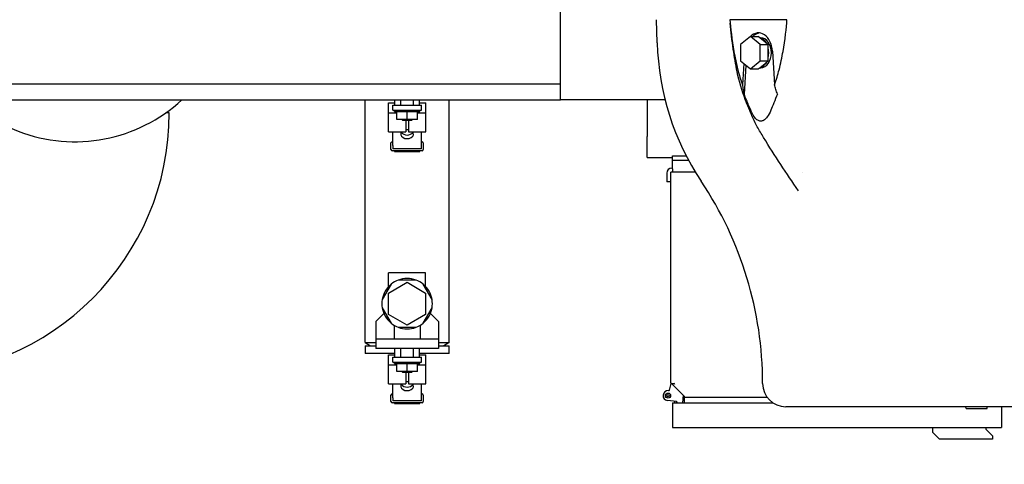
# Model space of a CAD drawing. Header units: inches. Extents: x 5 to 1128, y -85 to 748.
# Tile 330 of 656: x 364 to 388, y 582 to 593. Entities that reach past the tile are written whole.
import ezdxf

# ---------------------------------------------------------------- set-up
doc = ezdxf.new("R2010")
doc.units = ezdxf.units.IN
doc.header["$LTSCALE"] = 32
doc.header["$MEASUREMENT"] = 0
doc.layers.add('Dimension (ANSI)', color=7, linetype='Continuous', lineweight=25)
doc.layers.add('Visible (ANSI)', color=7, linetype='Continuous', lineweight=30)
doc.styles.add('Note Text (ANSI)', font='tahoma.ttf')
doc.dimstyles.new('SB Fraction-16 (ANSI)', dxfattribs={"dimscale": 32, "dimtxt": 0.125, "dimasz": 0.098425, "dimexe": 0.125, "dimexo": 0.0625, "dimgap": 0.031496, "dimtad": 0, "dimtih": 1, "dimtoh": 1, "dimdec": 4, "dimrnd": 1e-08, "dimzin": 0, "dimdsep": 46, "dimlunit": 5, "dimtxsty": 'Note Text (ANSI)', "dimcen": 0.09, "dimdle": 0.393701, "dimclrd": 256, "dimclre": 256, "dimclrt": 256, "dimadec": 0, "dimazin": 3, "dimtfac": 0.96, "dimtofl": 0, "dimtmove": 0, "dimatfit": 3, "dimfxl": 1, "dimfrac": 2, "dimtolj": 1, "dimtzin": 12, "dimlwd": -1, "dimlwe": -1, "dimarcsym": 0})

# ---------------------------------------------------------------- blocks, each defined once
blk = doc.blocks.new('*D19')
at = {"layer": 'Defpoints', "color": 0, "transparency": 16777216}
for p in [(455.781, 700.44), (292.001, 552.44), (455.781, 552.44)]:
    blk.add_point(p, dxfattribs=at)
at = {"layer": 'Dimension (ANSI)', "transparency": 16777216}
for p, q in [((453.781, 700.44), (288.001, 700.44)), ((292.001, 697.29), (292.001, 636.039)), ((292.001, 555.589), (292.001, 629.841)), ((453.781, 552.44), (288.001, 552.44))]:
    blk.add_line(p, q, dxfattribs=at)
for points in [[(291.476, 697.29), (292.526, 697.29), (292.001, 700.44)], [(291.476, 555.589), (292.526, 555.589), (292.001, 552.44)]]:
    blk.add_solid(points, dxfattribs=at)
at = {"layer": 'Dimension (ANSI)', "transparency": 16777216, "insert": (287.899, 635.031), "char_height": 4, "attachment_point": 1, "style": 'Note Text (ANSI)'}
blk.add_mtext('\\A1;148', dxfattribs=at)

msp = doc.modelspace()

# ---------------------------------------------------------------- linework, layer by layer
at = {"layer": 'Visible (ANSI)'}
for p, q in [((376.96813, 590.93978), (376.96813, 608.31478)), ((379.26584, 592.29411), (379.25141, 592.84529)), ((382.35377, 592.84529), (380.99714, 592.84529)), ((381.48337, 592.44431), (381.24674, 592.2511)), ((381.48337, 592.44431), (381.66989, 592.44431)), ((381.72, 592.2511), (381.48337, 592.44431)), ((381.7133, 592.40886), (381.66989, 592.44431)), ((381.70677, 592.41419), (381.73113, 592.41419)), ((381.8631, 592.28654), (381.7133, 592.40886)), ((381.24674, 592.2511), (381.24674, 591.86468)), ((381.72, 592.2511), (381.90652, 592.2511)), ((381.72, 591.86468), (381.72, 592.2511)), ((381.90652, 592.2511), (381.8631, 592.28654)), ((381.90652, 592.18021), (381.90652, 592.2511)), ((381.90652, 591.93557), (381.90652, 592.18021)), ((382.00825, 592.09907), (382.0578, 591.29813)), ((381.24674, 591.86468), (381.48337, 591.67147)), ((381.48337, 591.67147), (381.72, 591.86468)), ((381.72, 591.86468), (381.90652, 591.86468)), ((381.8631, 591.82924), (381.90652, 591.86468)), ((381.90652, 591.86468), (381.90652, 591.93557)), ((381.32424, 591.8014), (381.29311, 591.29813)), ((381.37724, 591.75812), (381.33493, 591.07412)), ((381.48337, 591.67147), (381.66989, 591.67147)), ((381.66989, 591.67147), (381.7133, 591.70692)), ((381.70677, 591.70159), (381.73113, 591.70159)), ((381.7133, 591.70692), (381.8631, 591.82924)), ((363.46813, 591.31478), (376.96813, 591.31478)), ((363.46813, 590.93978), (376.96813, 590.93978)), ((372.31563, 585.15695), (372.31563, 590.93978)), ((373.02063, 590.80878), (373.02063, 590.93978)), ((373.16688, 590.80878), (373.16688, 590.93978)), ((373.46438, 590.80878), (373.46438, 590.93978)), ((373.61063, 590.80878), (373.61063, 590.93978)), ((374.31563, 585.15695), (374.31563, 590.93978)), ((379.45157, 590.93978), (376.96813, 590.93978)), ((379.03063, 590.93978), (379.03063, 590.06478)), ((372.86968, 590.86751), (373.02063, 590.86751)), ((372.86968, 590.62575), (372.86968, 590.86751)), ((372.97813, 590.80878), (373.65313, 590.80878)), ((372.97813, 590.68918), (372.97813, 590.80878)), ((372.97813, 590.68918), (373.65313, 590.68918)), ((373.01463, 590.65818), (373.01463, 590.68918)), ((373.61063, 590.86751), (373.76158, 590.86751)), ((373.61663, 590.65818), (373.61663, 590.68918)), ((373.65313, 590.68918), (373.65313, 590.80878)), ((373.76158, 590.62575), (373.76158, 590.86751)), ((367.65563, 590.62728), (367.5705, 590.62728)), ((372.86968, 590.62575), (373.06838, 590.62575)), ((372.86968, 590.17674), (372.86968, 590.62575)), ((373.01463, 590.65818), (373.61663, 590.65818)), ((373.06838, 590.47068), (373.06838, 590.65818)), ((373.31563, 590.47068), (373.06838, 590.47068)), ((373.20188, 590.45478), (373.18598, 590.47068)), ((373.20188, 590.45478), (373.24874, 590.45478)), ((373.24874, 590.45478), (373.38253, 590.45478)), ((373.28563, 590.45478), (373.28563, 590.17674)), ((373.31563, 590.47068), (373.31563, 590.65818)), ((373.56288, 590.47068), (373.31563, 590.47068)), ((373.34563, 590.45478), (373.34563, 590.17674)), ((373.38253, 590.45478), (373.42938, 590.45478)), ((373.42938, 590.45478), (373.44528, 590.47068)), ((373.56288, 590.47068), (373.56288, 590.65818)), ((373.56288, 590.62575), (373.76158, 590.62575)), ((373.76158, 590.17674), (373.76158, 590.62575)), ((372.86968, 590.17674), (373.28563, 590.17674)), ((372.97813, 589.8464), (372.97813, 590.17674)), ((373.34563, 590.17674), (373.76158, 590.17674)), ((373.65313, 589.8464), (373.65313, 590.17674)), ((379.03063, 589.56478), (379.03063, 590.06478)), ((372.93113, 589.75618), (372.93113, 589.90978)), ((372.96113, 589.93978), (372.97813, 589.93978)), ((372.97813, 589.8464), (372.97813, 589.77318)), ((373.65313, 589.77318), (372.97813, 589.77318)), ((373.65313, 589.93978), (373.67013, 589.93978)), ((373.65313, 589.77318), (373.65313, 589.8464)), ((373.70013, 589.90978), (373.70013, 589.75618)), ((373.67013, 589.72618), (372.96113, 589.72618)), ((373.01819, 589.71118), (373.01819, 589.72618)), ((373.01819, 589.71118), (373.02963, 589.71118)), ((373.02963, 589.71118), (373.02963, 589.72618)), ((373.02963, 589.71118), (373.51563, 589.71118)), ((373.51563, 589.71118), (373.51563, 589.72618)), ((373.51563, 589.71118), (373.61973, 589.71118)), ((373.61973, 589.71118), (373.61973, 589.72618)), ((379.03063, 589.56478), (379.63063, 589.56478)), ((379.63063, 589.60321), (379.95695, 589.60321)), ((379.63063, 589.50478), (379.63063, 589.60321)), ((379.63063, 589.31419), (379.61381, 589.31419)), ((379.63063, 589.50478), (380.00889, 589.50478)), ((379.63063, 589.50478), (379.63063, 589.4982)), ((379.63063, 589.29406), (379.63063, 589.4982)), ((379.63063, 589.29406), (379.63063, 589.2163)), ((379.49481, 589.19519), (379.49481, 589.11176)), ((379.49481, 589.11176), (379.49481, 588.98176)), ((380.17487, 589.21576), (379.59323, 589.21576)), ((379.59323, 584.19962), (379.59323, 589.21576)), ((379.63063, 589.21576), (379.63063, 589.2163)), ((382.71266, 589.21576), (382.71265, 589.21576)), ((379.59323, 588.98176), (379.49481, 588.98176)), ((373.75563, 586.81578), (372.87563, 586.81578)), ((372.87563, 586.49417), (372.87563, 586.81578)), ((373.75563, 586.49417), (373.75563, 586.81578)), ((372.93432, 586.54932), (372.72267, 586.18274)), ((372.87563, 586.33881), (373.31563, 586.59285)), ((373.52728, 586.64728), (373.10399, 586.64728)), ((373.31563, 586.59285), (373.75563, 586.33881)), ((373.9086, 586.18274), (373.69695, 586.54932)), ((372.87563, 585.83075), (372.87563, 586.33881)), ((373.75563, 586.33881), (373.75563, 585.83075)), ((372.76164, 585.85178), (372.57363, 585.66378)), ((372.72267, 585.98682), (372.93432, 585.62024)), ((373.31563, 585.57671), (372.87563, 585.83075)), ((373.75563, 585.83075), (373.31563, 585.57671)), ((373.69695, 585.62024), (373.9086, 585.98682)), ((374.05763, 585.66378), (373.86963, 585.85178)), ((372.57363, 585.66378), (372.57363, 585.24278)), ((373.00363, 585.57111), (373.00363, 585.24278)), ((373.62763, 585.57111), (373.62763, 585.24278)), ((374.05763, 585.66378), (374.05763, 585.24278)), ((373.10399, 585.52228), (373.52728, 585.52228)), ((372.31563, 585.15695), (372.57363, 585.15695)), ((372.31563, 585.15695), (372.44063, 585.08478)), ((372.31563, 585.08478), (372.57363, 585.08478)), ((372.31563, 585.08478), (372.31563, 584.89728)), ((372.57363, 585.24278), (372.57363, 585.02078)), ((374.05763, 585.24278), (372.57363, 585.24278)), ((374.05763, 585.24278), (374.05763, 585.02078)), ((374.05763, 585.15695), (374.31563, 585.15695)), ((374.05763, 585.08478), (374.31563, 585.08478)), ((374.31563, 585.15695), (374.19063, 585.08478)), ((374.31563, 584.89728), (374.31563, 585.08478)), ((372.69063, 584.89728), (372.31563, 584.89728)), ((374.05763, 585.02078), (372.57363, 585.02078)), ((373.02063, 584.89728), (372.69063, 584.89728)), ((372.86968, 584.86751), (373.02063, 584.86751)), ((372.86968, 584.62575), (372.86968, 584.86751)), ((373.02063, 584.80878), (373.02063, 585.02078)), ((373.16688, 584.80878), (373.16688, 585.02078)), ((373.46438, 584.80878), (373.46438, 585.02078)), ((373.61063, 584.80878), (373.61063, 585.02078)), ((373.94063, 584.89728), (373.61063, 584.89728)), ((373.61063, 584.86751), (373.76158, 584.86751)), ((373.76158, 584.62575), (373.76158, 584.86751)), ((374.31563, 584.89728), (373.94063, 584.89728)), ((372.86968, 584.62575), (373.06838, 584.62575)), ((372.86968, 584.17674), (372.86968, 584.62575)), ((372.97813, 584.80878), (373.65313, 584.80878)), ((372.97813, 584.68918), (372.97813, 584.80878)), ((372.97813, 584.68918), (373.65313, 584.68918)), ((373.01463, 584.65818), (373.01463, 584.68918)), ((373.01463, 584.65818), (373.61663, 584.65818)), ((373.06838, 584.47068), (373.06838, 584.65818)), ((373.31563, 584.47068), (373.31563, 584.65818)), ((373.56288, 584.47068), (373.56288, 584.65818)), ((373.56288, 584.62575), (373.76158, 584.62575)), ((373.61663, 584.65818), (373.61663, 584.68918)), ((373.65313, 584.68918), (373.65313, 584.80878)), ((373.76158, 584.17674), (373.76158, 584.62575)), ((373.31563, 584.47068), (373.06838, 584.47068)), ((373.20188, 584.45478), (373.18598, 584.47068)), ((373.20188, 584.45478), (373.24874, 584.45478)), ((373.24874, 584.45478), (373.38253, 584.45478)), ((373.28563, 584.45478), (373.28563, 584.17674)), ((373.56288, 584.47068), (373.31563, 584.47068)), ((373.34563, 584.45478), (373.34563, 584.17674)), ((373.38253, 584.45478), (373.42938, 584.45478)), ((373.42938, 584.45478), (373.44528, 584.47068)), ((372.86968, 584.17674), (373.28563, 584.17674)), ((372.97813, 583.8464), (372.97813, 584.17674)), ((373.34563, 584.17674), (373.76158, 584.17674)), ((373.65313, 583.8464), (373.65313, 584.17674)), ((379.5556, 584.02868), (379.59507, 584.181)), ((379.59323, 584.19962), (379.61769, 584.17516)), ((379.61769, 584.17516), (379.91567, 583.87718)), ((379.67675, 584.17516), (379.61769, 584.17516)), ((379.67675, 584.17516), (379.66044, 584.19147)), ((379.68828, 584.16363), (379.67675, 584.17516)), ((372.93113, 583.75618), (372.93113, 583.90978)), ((372.96113, 583.93978), (372.97813, 583.93978)), ((373.65313, 583.93978), (373.67013, 583.93978)), ((373.70013, 583.90978), (373.70013, 583.75618)), ((379.88408, 583.90473), (379.86694, 583.72559)), ((373.67013, 583.72618), (372.96113, 583.72618)), ((372.97813, 583.8464), (372.97813, 583.77318)), ((373.65313, 583.77318), (372.97813, 583.77318)), ((373.01819, 583.71118), (373.01819, 583.72618)), ((373.01819, 583.71118), (373.02963, 583.71118)), ((373.02963, 583.71118), (373.02963, 583.72618)), ((373.02963, 583.71118), (373.51563, 583.71118)), ((373.51563, 583.71118), (373.51563, 583.72618)), ((373.51563, 583.71118), (373.61973, 583.71118)), ((373.61973, 583.71118), (373.61973, 583.72618)), ((373.65313, 583.77318), (373.65313, 583.8464)), ((379.7249, 583.75406), (379.50969, 583.77914)), ((379.6273, 583.72559), (379.6273, 583.13504)), ((379.6273, 583.72559), (382.02018, 583.72559)), ((379.68635, 583.72559), (379.68635, 583.75334)), ((379.72572, 583.75334), (379.72572, 583.72559)), ((379.74716, 583.72559), (379.73055, 583.7506)), ((379.91567, 583.85272), (379.91567, 583.87718)), ((379.91567, 583.72559), (379.91567, 583.85272)), ((381.88579, 583.85272), (379.91567, 583.85272)), ((394.60987, 583.63269), (382.3264, 583.63269)), ((386.62072, 583.59332), (386.61378, 583.63269)), ((386.62072, 583.59332), (387.11408, 583.59332)), ((387.11408, 583.59332), (387.12102, 583.63269)), ((387.46194, 583.63269), (387.46194, 583.13504)), ((379.6273, 583.13504), (387.46194, 583.13504)), ((385.82612, 583.01693), (385.82612, 583.13504)), ((385.9836, 582.85945), (385.82612, 583.01693)), ((387.08596, 583.13504), (387.08596, 583.09567)), ((387.08596, 583.09567), (387.24344, 582.93819)), ((387.24344, 582.85945), (385.9836, 582.85945)), ((387.24344, 582.93819), (387.24344, 582.85945))]:
    msp.add_line(p, q, dxfattribs=at)
for radius in [0.06122, 0.02835]:
    msp.add_circle((379.52336, 583.89645), radius, dxfattribs=at)
for centre, radius, start, end in [((365.40563, 593.68928), 3.75, 121.108923, 312.844664), ((385.48405, 592.45694), 6.22034, 181.5, 213.774099), ((361.40563, 590.62728), 6.25, 270, 0), ((372.96113, 589.90978), 0.03, 90, 180), ((372.96113, 589.75618), 0.03, 180, 270), ((373.67013, 589.90978), 0.03, 0, 90), ((373.67013, 589.75618), 0.03, 270, 0), ((379.61381, 589.19519), 0.119, 90, 180), ((373.1138, 584.18387), 8.66142, 0, 33.774099), ((373.31563, 586.08478), 0.601, 129.380559, 170.619441), ((373.31563, 586.08478), 0.601, 110.619441, 129.380559), ((373.31563, 586.08478), 0.601, 69.380559, 110.619441), ((373.31563, 586.08478), 0.601, 50.619441, 69.380559), ((373.31563, 586.08478), 0.601, 9.380559, 50.619441), ((373.31563, 586.08478), 0.601, 170.619441, 189.380559), ((373.31563, 586.08478), 0.601, 350.619441, 9.380559), ((373.31563, 586.08478), 0.601, 189.380559, 230.619441), ((373.31563, 586.08478), 0.601, 309.380559, 350.619441), ((373.31563, 586.08478), 0.601, 230.619441, 249.380559), ((373.31563, 586.08478), 0.601, 290.619441, 309.380559), ((373.31563, 586.08478), 0.601, 249.380559, 290.619441), ((379.60269, 584.17903), 0.00787, 45, 165.471803), ((382.3264, 584.18387), 0.55118, 180, 270), ((372.96113, 583.90978), 0.03, 90, 180), ((373.67013, 583.90978), 0.03, 0, 90), ((379.52336, 583.89645), 0.11811, 84.510414, 263.354563), ((379.53654, 584.03362), 0.01969, 264.510373, 345.471803), ((379.87624, 583.90548), 0.00787, 354.53535, 45), ((372.96113, 583.75618), 0.03, 180, 270), ((373.67013, 583.75618), 0.03, 270, 0), ((379.64698, 583.75334), 0.03937, 0, 7.666478), ((379.72399, 583.74624), 0.00787, 33.590837, 83.354563), ((379.64698, 583.75334), 0.07874, 0, 0.422657)]:
    msp.add_arc(centre, radius, start, end, dxfattribs=at)
for centre, major_axis, start_param, end_param in [((381.67545, 592.05789), (0, 0.47244), 4.79965544, 6.8981029), ((381.73113, 592.05789), (0, 0.47244), 0.08343009, 0.61302233), ((381.66989, 592.05789), (0, 0.3563), 5.40916043, 6.11001263), ((381.73113, 592.05789), (0, -0.3563), 0, 3.14159265), ((381.66989, 592.05789), (0, 0.3563), 4.36196288, 5.06281508), ((381.66989, 592.05789), (0, -0.3563), 0.17317268, 0.87402487), ((373.31563, 590.12031), (-0.15, 0), 4.51103106, 4.9137469), ((373.31563, 590.12031), (-0.15, 0), 5.7222245, 9.98573877), ((373.31563, 590.20488), (-0.15, 0), 0.41006252, 2.73153013), ((373.31563, 584.12031), (-0.15, 0), 5.7222245, 9.98573877), ((373.31563, 584.20488), (-0.15, 0), 0.41006252, 2.73153013), ((373.31563, 584.12031), (-0.15, 0), 4.51103106, 4.9137469)]:
    msp.add_ellipse(centre, major_axis=major_axis, ratio=0.70710678, start_param=start_param, end_param=end_param, dxfattribs=at)
for points, knots in [([(380.99714, 592.84529), (381.00834, 592.65623), (381.04409, 592.3627), (381.11657, 591.94585), (381.14684, 591.79718), (381.21485, 591.53179), (381.25041, 591.41518), (381.29311, 591.29813)], [0, 0, 0, 0, 1.44569281, 1.44569281, 2.22353746, 2.22353746, 2.89135016, 2.89135016, 2.89135016, 2.89135016]), ([(382.0578, 591.29813), (382.10049, 591.41518), (382.13606, 591.53179), (382.20406, 591.79718), (382.23434, 591.94585), (382.30682, 592.3627), (382.34256, 592.65623), (382.35377, 592.84529)], [0.000001, 0.000001, 0.000001, 0.000001, 1.0036309, 1.0036309, 2.1726236, 2.1726236, 4.34529928, 4.34529928, 4.34529928, 4.34529928]), ([(382.62554, 588.7739), (382.34375, 589.18605), (382.06558, 589.60204), (381.74748, 590.12282), (381.69681, 590.20722), (381.61359, 590.35839), (381.57981, 590.42455), (381.51049, 590.57708), (381.47659, 590.66285), (381.41618, 590.80993), (381.3886, 590.87576), (381.28114, 591.14542), (381.21483, 591.37632), (381.13184, 591.7816), (381.10283, 591.96212), (381.04707, 592.34885), (381.02005, 592.55541), (381.00302, 592.76292)], [0, 0, 0, 0, 4.13698539, 4.13698539, 4.92446249, 4.92446249, 5.48703908, 5.48703908, 6.2014526, 6.2014526, 6.7997155, 6.7997155, 8.5603028, 8.5603028, 9.95210263, 9.95210263, 11.54119199, 11.54119199, 11.54119199, 11.54119199]), ([(381.29311, 591.29813), (381.29903, 591.26044), (381.3054, 591.22258), (381.31916, 591.14804), (381.32668, 591.1107), (381.33493, 591.07412)], [0.000001, 0.000001, 0.000001, 0.000001, 0.301646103, 0.301646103, 0.603058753, 0.603058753, 0.603058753, 0.603058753]), ([(382.12733, 591.07412), (382.11456, 591.1107), (382.10242, 591.14804), (382.07944, 591.22258), (382.06838, 591.26044), (382.0578, 591.29813)], [0.000001, 0.000001, 0.000001, 0.000001, 0.301847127, 0.301847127, 0.603926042, 0.603926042, 0.603926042, 0.603926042]), ([(382.12733, 591.07412), (382.10168, 591.00703), (382.06757, 590.92328), (382.01532, 590.79569), (381.99152, 590.73824), (381.94343, 590.63046), (381.91574, 590.57545), (381.86371, 590.5029), (381.84122, 590.47813), (381.79341, 590.4437), (381.76925, 590.4333), (381.72018, 590.42818), (381.69683, 590.43263), (381.65062, 590.4545), (381.62887, 590.47194), (381.58039, 590.52403), (381.55587, 590.56267), (381.50629, 590.65557), (381.47846, 590.71978), (381.42652, 590.84544), (381.40586, 590.89594), (381.3726, 590.97791), (381.35314, 591.0265), (381.33493, 591.07412)], [0.000001, 0.000001, 0.000001, 0.000001, 0.58120896, 0.58120896, 1.25941577, 1.25941577, 2.17317448, 2.17317448, 2.7513165, 2.7513165, 3.27269207, 3.27269207, 3.76077762, 3.76077762, 4.27007399, 4.27007399, 5.00405982, 5.00405982, 5.94838024, 5.94838024, 6.33291533, 6.33291533, 6.81500383, 6.81500383, 6.81500383, 6.81500383])]:
    msp.add_open_spline(points, degree=3, knots=knots, dxfattribs=at)
for points, weights in [([(373.22428, 590.47068), (373.23731, 590.4615), (373.24874, 590.45478)], [2.68495411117, 2.80094206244, 2.89244266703]), ([(373.38253, 590.45478), (373.39396, 590.4615), (373.40698, 590.47068)], [2.89244266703, 2.80094206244, 2.68495411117]), ([(373.22428, 584.47068), (373.23731, 584.4615), (373.24874, 584.45478)], [2.68495411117, 2.80094206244, 2.89244266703]), ([(373.38253, 584.45478), (373.39396, 584.4615), (373.40698, 584.47068)], [2.89244266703, 2.80094206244, 2.68495411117])]:
    msp.add_rational_spline(points, weights, degree=2, dxfattribs=at)

# ---------------------------------------------------------------- dimensions: what is measured, and where the dimension line sits
at = {"layer": 'Dimension (ANSI)'}
dim = msp.add_linear_dim(base=(292.00111, 552.43978), p1=(455.78063, 700.43978), p2=(455.78063, 552.43978), angle=90, dimstyle='SB Fraction-16 (ANSI)', override={"dimgap": 0.031496, "dimdec": 4, "dimtol": 0, "dimlim": 0, "dimtp": 0, "dimtm": 0, "dimtdec": 2, "dimatfit": 1}, dxfattribs=at)
dim.commit()
dim.dimension.update_dxf_attribs({"geometry": '*D19', "text_midpoint": (292.00111, 632.93978), "dimtype": 160})

doc.saveas('drawing.dxf')
